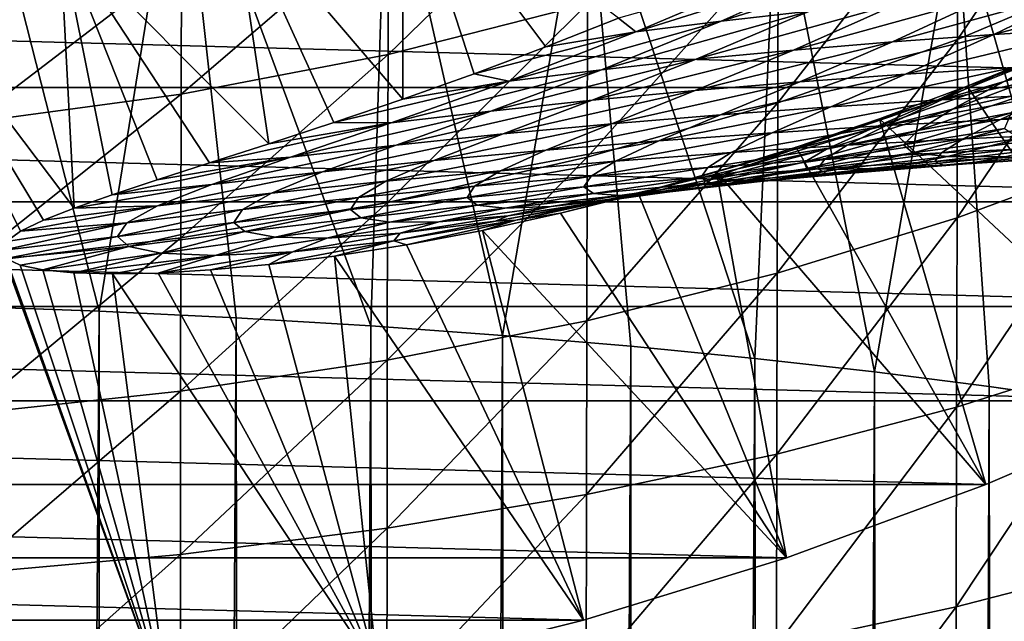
# Model space of a CAD drawing. Header units: metres. Extents: x -25 to 70, y -236 to 25.
# Tile 241 of 296: x 3.14 to 9.5, y -24.43 to -20.54. Entities that reach past the tile are written whole.
import ezdxf

# ---------------------------------------------------------------- set-up
doc = ezdxf.new("R2010")
doc.units = ezdxf.units.M
doc.layers.add('solid_10481002', color=7, linetype='CONTINUOUS')

msp = doc.modelspace()

# ---------------------------------------------------------------- linework, layer by layer
at = {"layer": 'solid_10481002'}
for points in [[(9.200523, -20.671934, 302.997009), (9.205097, -19.586813, 302.286041), (10.290493, -19.068604, 303.02356)], [(10.28538, -20.209776, 303.770386), (9.200523, -20.671934, 302.997009), (10.290493, -19.068604, 303.02356)], [(2.748016, -22.395218, 332.132904), (3.649437, -22.428814, 331.942352), (2.802304, -19.105059, 331.421875)], [(3.649437, -22.428814, 331.942352), (4.173523, -19.183428, 331.109009), (2.802304, -19.105059, 331.421875)], [(3.649437, -22.428814, 331.942352), (4.5369, -22.471783, 331.698669), (4.173523, -19.183428, 331.109009)], [(5.407368, -22.523937, 331.402893), (5.509167, -19.292189, 330.674805), (4.173523, -19.183428, 331.109009)], [(4.5369, -22.471783, 331.698669), (5.407368, -22.523937, 331.402893), (4.173523, -19.183428, 331.109009)], [(5.407368, -22.523937, 331.402893), (6.258306, -22.585129, 331.055847), (5.509167, -19.292189, 330.674805)], [(6.258306, -22.585129, 331.055847), (6.797788, -19.430429, 330.122894), (5.509167, -19.292189, 330.674805)], [(6.258306, -22.585129, 331.055847), (7.086746, -22.655178, 330.658569), (6.797788, -19.430429, 330.122894)], [(7.8895, -22.733801, 330.212677), (8.028411, -19.596977, 329.457977), (6.797788, -19.430429, 330.122894)], [(7.086746, -22.655178, 330.658569), (7.8895, -22.733801, 330.212677), (6.797788, -19.430429, 330.122894)], [(5.613813, -21.056679, 101.851639), (5.613256, -19.484043, 145.241302), (4.511946, -19.768127, 145.241302)], [(5.517873, -20.767508, 300.605652), (5.521114, -19.873369, 299.916565), (6.81253, -19.51199, 300.357635)], [(6.80853, -20.439886, 301.07193), (5.517873, -20.767508, 300.605652), (6.81253, -19.51199, 300.357635)], [(6.538534, -20.719442, 103.726997), (7.008926, -20.534182, 104.564285), (5.613256, -19.484043, 145.241302)], [(6.074686, -20.892797, 102.829651), (6.538534, -20.719442, 103.726997), (5.613256, -19.484043, 145.241302)], [(5.613813, -21.056679, 101.851639), (6.074686, -20.892797, 102.829651), (5.613256, -19.484043, 145.241302)], [(7.8895, -22.733801, 330.212677), (8.663399, -22.820681, 329.719971), (8.028411, -19.596977, 329.457977)], [(8.663399, -22.820681, 329.719971), (9.190574, -19.790384, 328.685822), (8.028411, -19.596977, 329.457977)], [(8.037104, -21.080717, 302.312958), (8.041099, -20.045176, 301.633698), (9.205097, -19.586813, 302.286041)], [(9.200523, -20.671934, 302.997009), (8.037104, -21.080717, 302.312958), (9.205097, -19.586813, 302.286041)], [(4.747364, -21.346384, 99.683311), (4.511946, -19.768127, 145.241302), (3.39644, -19.990017, 145.241302)], [(5.167256, -21.208538, 100.798996), (5.613813, -21.056679, 101.851639), (4.511946, -19.768127, 145.241302)], [(4.747364, -21.346384, 99.683311), (5.167256, -21.208538, 100.798996), (4.511946, -19.768127, 145.241302)], [(8.663399, -22.820681, 329.719971), (9.405321, -22.915487, 329.182312), (9.190574, -19.790384, 328.685822)], [(10.112622, -23.01786, 328.601715), (10.274258, -20.009043, 327.812866), (9.190574, -19.790384, 328.685822)], [(9.405321, -22.915487, 329.182312), (10.112622, -23.01786, 328.601715), (9.190574, -19.790384, 328.685822)], [(4.180118, -21.025263, 300.238831), (4.182573, -20.157686, 299.56958), (5.521114, -19.873369, 299.916565)], [(5.517873, -20.767508, 300.605652), (4.180118, -21.025263, 300.238831), (5.521114, -19.873369, 299.916565)], [(3.488061, -21.761206, 94.786041), (3.39644, -19.990017, 145.241302), (2.270248, -20.149008, 145.241302)], [(4.364315, -21.469547, 98.517212), (4.747364, -21.346384, 99.683311), (3.39644, -19.990017, 145.241302)], [(4.025218, -21.578516, 97.312302), (4.364315, -21.469547, 98.517212), (3.39644, -19.990017, 145.241302)], [(3.733368, -21.674847, 96.073059), (4.025218, -21.578516, 97.312302), (3.39644, -19.990017, 145.241302)], [(3.488061, -21.761206, 94.786041), (3.733368, -21.674847, 96.073059), (3.39644, -19.990017, 145.241302)], [(6.805148, -21.432734, 301.723877), (6.80853, -20.439886, 301.07193), (8.041099, -20.045176, 301.633698)], [(8.037104, -21.080717, 302.312958), (6.805148, -21.432734, 301.723877), (8.041099, -20.045176, 301.633698)], [(3.289974, -21.83979, 93.434174), (3.488061, -21.761206, 94.786041), (2.270248, -20.149008, 145.241302)], [(3.142472, -21.911861, 92.007164), (3.289974, -21.83979, 93.434174), (2.270248, -20.149008, 145.241302)], [(3.050392, -21.977711, 90.508827), (3.142472, -21.911861, 92.007164), (2.270248, -20.149008, 145.241302)], [(2.806732, -21.210993, 299.974487), (2.808381, -20.362555, 299.31955), (4.182573, -20.157686, 299.56958)], [(4.180118, -21.025263, 300.238831), (2.806732, -21.210993, 299.974487), (4.182573, -20.157686, 299.56958)], [(8.997718, -20.134872, 102.652031), (8.467849, -20.196054, 103.539658), (7.671628, -20.552219, 102.147041)], [(8.24193, -20.488449, 101.322304), (8.997718, -20.134872, 102.652031), (7.671628, -20.552219, 102.147041)], [(14.226094, -20.981915), (-14.226094, -20.981915), (-15.341186, -20.180944)], [(15.341186, -20.180944), (14.226094, -20.981915), (-15.341186, -20.180944)], [(8.467849, -20.196054, 103.539658), (7.962603, -20.263508, 104.440056), (7.121021, -20.622437, 102.983055)], [(7.671628, -20.552219, 102.147041), (8.467849, -20.196054, 103.539658), (7.121021, -20.622437, 102.983055)], [(9.196785, -21.825592, 303.635925), (9.200523, -20.671934, 302.997009), (10.28538, -20.209776, 303.770386)], [(10.281201, -21.421831, 304.440887), (9.196785, -21.825592, 303.635925), (10.28538, -20.209776, 303.770386)], [(7.121021, -20.622437, 102.983055), (7.962603, -20.263508, 104.440056), (7.008926, -20.534182, 104.564285)], [(10.698121, -20.29801, 98.253075), (10.060598, -20.335909, 98.976158), (9.433816, -20.638529, 97.703949)], [(10.098905, -20.598131, 97.048172), (10.698121, -20.29801, 98.253075), (9.433816, -20.638529, 97.703949)], [(10.060598, -20.335909, 98.976158), (9.437716, -20.380287, 99.731567), (8.779995, -20.685566, 98.387848)], [(9.433816, -20.638529, 97.703949), (10.060598, -20.335909, 98.976158), (8.779995, -20.685566, 98.387848)], [(8.831024, -20.431135, 100.515213), (8.24193, -20.488449, 101.322304), (7.510868, -20.799517, 99.825066)], [(8.138645, -20.739229, 99.096275), (8.831024, -20.431135, 100.515213), (7.510868, -20.799517, 99.825066)], [(9.437716, -20.380287, 99.731567), (8.831024, -20.431135, 100.515213), (8.138645, -20.739229, 99.096275)], [(8.779995, -20.685566, 98.387848), (9.437716, -20.380287, 99.731567), (8.138645, -20.739229, 99.096275)], [(5.515131, -21.724916, 301.234924), (5.517873, -20.767508, 300.605652), (6.80853, -20.439886, 301.07193)], [(6.805148, -21.432734, 301.723877), (5.515131, -21.724916, 301.234924), (6.80853, -20.439886, 301.07193)], [(8.24193, -20.488449, 101.322304), (7.671628, -20.552219, 102.147041), (6.897606, -20.866417, 100.569176)], [(7.510868, -20.799517, 99.825066), (8.24193, -20.488449, 101.322304), (6.897606, -20.866417, 100.569176)], [(7.671628, -20.552219, 102.147041), (7.121021, -20.622437, 102.983055), (6.299584, -20.93992, 101.323029)], [(6.897606, -20.866417, 100.569176), (7.671628, -20.552219, 102.147041), (6.299584, -20.93992, 101.323029)], [(7.121021, -20.622437, 102.983055), (7.008926, -20.534182, 104.564285), (6.538534, -20.719442, 103.726997)], [(7.121021, -20.622437, 102.983055), (6.538534, -20.719442, 103.726997), (6.074686, -20.892797, 102.829651)], [(6.299584, -20.93992, 101.323029), (7.121021, -20.622437, 102.983055), (6.074686, -20.892797, 102.829651)], [(10.098905, -20.598131, 97.048172), (9.433816, -20.638529, 97.703949), (8.864441, -20.895683, 96.319672)], [(9.557761, -20.852905, 95.747749), (10.098905, -20.598131, 97.048172), (8.864441, -20.895683, 96.319672)], [(10.353778, -20.585978, 70.987335), (9.501164, -20.94186, 72.167427), (9.935174, -20.71899, 69.998863)], [(9.987484, -20.814096, 73.093872), (9.501164, -20.94186, 72.167427), (10.353778, -20.585978, 70.987335)], [(8.779995, -20.685566, 98.387848), (8.138645, -20.739229, 99.096275), (7.503593, -21.001553, 97.531944)], [(8.17942, -20.945234, 96.915421), (8.779995, -20.685566, 98.387848), (7.503593, -21.001553, 97.531944)], [(8.033837, -22.182722, 302.92395), (8.037104, -21.080717, 302.312958), (9.200523, -20.671934, 302.997009)], [(9.196785, -21.825592, 303.635925), (8.033837, -22.182722, 302.92395), (9.200523, -20.671934, 302.997009)], [(9.433816, -20.638529, 97.703949), (8.779995, -20.685566, 98.387848), (8.17942, -20.945234, 96.915421)], [(8.864441, -20.895683, 96.319672), (9.433816, -20.638529, 97.703949), (8.17942, -20.945234, 96.915421)], [(8.138645, -20.739229, 99.096275), (7.510868, -20.799517, 99.825066), (6.837794, -21.064629, 98.165703)], [(7.503593, -21.001553, 97.531944), (8.138645, -20.739229, 99.096275), (6.837794, -21.064629, 98.165703)], [(9.935174, -20.71899, 69.998863), (9.039862, -21.076056, 71.229057), (9.262103, -20.972269, 69.379753)], [(9.501164, -20.94186, 72.167427), (9.039862, -21.076056, 71.229057), (9.935174, -20.71899, 69.998863)], [(9.935174, -20.71899, 69.998863), (9.262103, -20.972269, 69.379753), (9.865628, -20.725336, 68.601303)], [(9.865628, -20.725336, 68.601303), (9.262103, -20.972269, 69.379753), (10.644196, -23.007034)], [(4.178041, -21.954794, 300.85025), (4.180118, -21.025263, 300.238831), (5.517873, -20.767508, 300.605652)], [(5.515131, -21.724916, 301.234924), (4.178041, -21.954794, 300.85025), (5.517873, -20.767508, 300.605652)], [(7.510868, -20.799517, 99.825066), (6.897606, -20.866417, 100.569176), (6.182738, -21.134457, 98.812401)], [(6.837794, -21.064629, 98.165703), (7.510868, -20.799517, 99.825066), (6.182738, -21.134457, 98.812401)], [(10.258443, -20.81691, 95.202461), (9.557761, -20.852905, 95.747749), (9.098294, -21.062035, 94.370308)], [(9.82162, -21.024376, 93.916786), (10.258443, -20.81691, 95.202461), (9.098294, -21.062035, 94.370308)], [(9.987484, -20.814096, 73.093872), (9.166863, -21.122681, 74.362488), (9.501164, -20.94186, 72.167427)], [(9.71501, -21.000818, 75.207726), (9.166863, -21.122681, 74.362488), (9.987484, -20.814096, 73.093872)], [(6.897606, -20.866417, 100.569176), (6.299584, -20.93992, 101.323029), (5.538991, -21.211027, 99.467308)], [(6.182738, -21.134457, 98.812401), (6.897606, -20.866417, 100.569176), (5.538991, -21.211027, 99.467308)], [(9.557761, -20.852905, 95.747749), (8.864441, -20.895683, 96.319672), (8.380076, -21.106592, 94.845596)], [(9.098294, -21.062035, 94.370308), (9.557761, -20.852905, 95.747749), (8.380076, -21.106592, 94.845596)], [(6.299584, -20.93992, 101.323029), (5.613813, -21.056679, 101.851639), (5.167256, -21.208538, 100.798996)], [(5.538991, -21.211027, 99.467308), (6.299584, -20.93992, 101.323029), (5.167256, -21.208538, 100.798996)], [(6.299584, -20.93992, 101.323029), (6.074686, -20.892797, 102.829651), (5.613813, -21.056679, 101.851639)], [(8.864441, -20.895683, 96.319672), (8.17942, -20.945234, 96.915421), (7.667625, -21.158039, 95.34034)], [(8.380076, -21.106592, 94.845596), (8.864441, -20.895683, 96.319672), (7.667625, -21.158039, 95.34034)], [(9.501164, -20.94186, 72.167427), (8.638096, -21.251143, 73.499672), (9.039862, -21.076056, 71.229057)], [(9.166863, -21.122681, 74.362488), (8.638096, -21.251143, 73.499672), (9.501164, -20.94186, 72.167427)], [(13.06922, -21.721371), (-13.06922, -21.721371), (-14.226094, -20.981915)], [(14.226094, -20.981915), (13.06922, -21.721371), (-14.226094, -20.981915)], [(7.503593, -21.001553, 97.531944), (6.837794, -21.064629, 98.165703), (6.262539, -21.28158, 96.3778)], [(6.961582, -21.216372, 95.852036), (7.503593, -21.001553, 97.531944), (6.262539, -21.28158, 96.3778)], [(8.17942, -20.945234, 96.915421), (7.503593, -21.001553, 97.531944), (6.961582, -21.216372, 95.852036)], [(7.667625, -21.158039, 95.34034), (8.17942, -20.945234, 96.915421), (6.961582, -21.216372, 95.852036)], [(9.262103, -20.972269, 69.379753), (8.694625, -21.18445, 70.157616), (10.644196, -23.007034)], [(9.039862, -21.076056, 71.229057), (8.694625, -21.18445, 70.157616), (9.262103, -20.972269, 69.379753)], [(9.71501, -21.000818, 75.207726), (8.943306, -21.259403, 76.561958), (9.166863, -21.122681, 74.362488)], [(9.547308, -21.144884, 77.307892), (8.943306, -21.259403, 76.561958), (9.71501, -21.000818, 75.207726)], [(10.549353, -20.993624, 93.487206), (9.82162, -21.024376, 93.916786), (9.478668, -21.189039, 92.587074)], [(10.22186, -21.157059, 92.251648), (10.549353, -20.993624, 93.487206), (9.478668, -21.189039, 92.587074)], [(2.805338, -22.120434, 300.57309), (2.806732, -21.210993, 299.974487), (4.180118, -21.025263, 300.238831)], [(4.178041, -21.954794, 300.85025), (2.805338, -22.120434, 300.57309), (4.180118, -21.025263, 300.238831)], [(6.837794, -21.064629, 98.165703), (6.182738, -21.134457, 98.812401), (5.571024, -21.353657, 96.914108)], [(6.262539, -21.28158, 96.3778), (6.837794, -21.064629, 98.165703), (5.571024, -21.353657, 96.914108)], [(9.098294, -21.062035, 94.370308), (8.380076, -21.106592, 94.845596), (8.001189, -21.274, 93.311783)], [(8.738292, -21.228024, 92.941017), (9.098294, -21.062035, 94.370308), (8.001189, -21.274, 93.311783)], [(9.82162, -21.024376, 93.916786), (9.098294, -21.062035, 94.370308), (8.738292, -21.228024, 92.941017)], [(9.478668, -21.189039, 92.587074), (9.82162, -21.024376, 93.916786), (8.738292, -21.228024, 92.941017)], [(6.182738, -21.134457, 98.812401), (5.538991, -21.211027, 99.467308), (4.887459, -21.432592, 97.457092)], [(5.571024, -21.353657, 96.914108), (6.182738, -21.134457, 98.812401), (4.887459, -21.432592, 97.457092)], [(6.802382, -22.490259, 302.310822), (6.805148, -21.432734, 301.723877), (8.037104, -21.080717, 302.312958)], [(8.033837, -22.182722, 302.92395), (6.802382, -22.490259, 302.310822), (8.037104, -21.080717, 302.312958)], [(8.380076, -21.106592, 94.845596), (7.667625, -21.158039, 95.34034), (7.267799, -21.326967, 93.697578)], [(8.001189, -21.274, 93.311783), (8.380076, -21.106592, 94.845596), (7.267799, -21.326967, 93.697578)], [(9.039862, -21.076056, 71.229057), (8.129293, -21.386196, 72.626167), (8.157411, -21.367718, 70.942352)], [(8.638096, -21.251143, 73.499672), (8.129293, -21.386196, 72.626167), (9.039862, -21.076056, 71.229057)], [(9.039862, -21.076056, 71.229057), (8.157411, -21.367718, 70.942352), (8.694625, -21.18445, 70.157616)], [(9.166863, -21.122681, 74.362488), (8.353527, -21.380669, 75.795128), (8.638096, -21.251143, 73.499672)], [(8.943306, -21.259403, 76.561958), (8.353527, -21.380669, 75.795128), (9.166863, -21.122681, 74.362488)], [(7.667625, -21.158039, 95.34034), (6.961582, -21.216372, 95.852036), (6.538545, -21.386913, 94.096481)], [(7.267799, -21.326967, 93.697578), (7.667625, -21.158039, 95.34034), (6.538545, -21.386913, 94.096481)], [(8.694625, -21.18445, 70.157616), (8.157411, -21.367718, 70.942352), (9.382946, -23.549582)], [(9.478668, -21.189039, 92.587074), (8.738292, -21.228024, 92.941017), (8.485688, -21.35519, 91.481194)], [(9.236754, -21.314528, 91.230797), (9.478668, -21.189039, 92.587074), (8.485688, -21.35519, 91.481194)], [(8.694625, -21.18445, 70.157616), (9.382946, -23.549582), (10.644196, -23.007034)], [(9.547308, -21.144884, 77.307892), (8.850891, -21.352043, 78.723343), (8.943306, -21.259403, 76.561958)], [(9.503624, -21.24708, 79.355247), (8.850891, -21.352043, 78.723343), (9.547308, -21.144884, 77.307892)], [(10.22186, -21.157059, 92.251648), (9.478668, -21.189039, 92.587074), (9.236754, -21.314528, 91.230797)], [(9.989433, -21.280941, 90.993423), (10.22186, -21.157059, 92.251648), (9.236754, -21.314528, 91.230797)], [(5.538991, -21.211027, 99.467308), (4.747364, -21.346384, 99.683311), (4.364315, -21.469547, 98.517212)], [(4.887459, -21.432592, 97.457092), (5.538991, -21.211027, 99.467308), (4.364315, -21.469547, 98.517212)], [(5.538991, -21.211027, 99.467308), (5.167256, -21.208538, 100.798996), (4.747364, -21.346384, 99.683311)], [(6.961582, -21.216372, 95.852036), (6.262539, -21.28158, 96.3778), (5.81383, -21.453831, 94.506248)], [(6.538545, -21.386913, 94.096481), (6.961582, -21.216372, 95.852036), (5.81383, -21.453831, 94.506248)], [(8.738292, -21.228024, 92.941017), (8.001189, -21.274, 93.311783), (7.736511, -21.402925, 91.743423)], [(8.485688, -21.35519, 91.481194), (8.738292, -21.228024, 92.941017), (7.736511, -21.402925, 91.743423)], [(8.638096, -21.251143, 73.499672), (7.778717, -21.508673, 75.012878), (8.129293, -21.386196, 72.626167)], [(8.353527, -21.380669, 75.795128), (7.778717, -21.508673, 75.012878), (8.638096, -21.251143, 73.499672)], [(8.943306, -21.259403, 76.561958), (8.20795, -21.463879, 78.069687), (8.353527, -21.380669, 75.795128)], [(8.850891, -21.352043, 78.723343), (8.20795, -21.463879, 78.069687), (8.943306, -21.259403, 76.561958)], [(9.503624, -21.24708, 79.355247), (8.912018, -21.404949, 80.784615), (8.850891, -21.352043, 78.723343)], [(9.604175, -21.312183, 81.294037), (8.912018, -21.404949, 80.784615), (9.503624, -21.24708, 79.355247)], [(6.262539, -21.28158, 96.3778), (5.571024, -21.353657, 96.914108), (5.09402, -21.527714, 94.924149)], [(5.81383, -21.453831, 94.506248), (6.262539, -21.28158, 96.3778), (5.09402, -21.527714, 94.924149)], [(8.001189, -21.274, 93.311783), (7.267799, -21.326967, 93.697578), (6.989489, -21.457722, 92.016235)], [(7.736511, -21.402925, 91.743423), (8.001189, -21.274, 93.311783), (6.989489, -21.457722, 92.016235)], [(9.236754, -21.314528, 91.230797), (8.485688, -21.35519, 91.481194), (8.339735, -21.44763, 90.00415)], [(9.095897, -21.404228, 89.859505), (9.236754, -21.314528, 91.230797), (8.339735, -21.44763, 90.00415)], [(9.604175, -21.312183, 81.294037), (9.135775, -21.427683, 82.686119), (8.912018, -21.404949, 80.784615)], [(9.989433, -21.280941, 90.993423), (9.236754, -21.314528, 91.230797), (9.095897, -21.404228, 89.859505)], [(9.852875, -21.367956, 89.722359), (9.989433, -21.280941, 90.993423), (9.095897, -21.404228, 89.859505)], [(9.856308, -21.349432, 83.072548), (9.135775, -21.427683, 82.686119), (9.604175, -21.312183, 81.294037)], [(5.571024, -21.353657, 96.914108), (4.887459, -21.432592, 97.457092), (4.379416, -21.608551, 95.347176)], [(5.09402, -21.527714, 94.924149), (5.571024, -21.353657, 96.914108), (4.379416, -21.608551, 95.347176)], [(6.538545, -21.386913, 94.096481), (5.81383, -21.453831, 94.506248), (5.502952, -21.588472, 92.587914)], [(6.244884, -21.519573, 92.298256), (6.538545, -21.386913, 94.096481), (5.502952, -21.588472, 92.587914)], [(7.267799, -21.326967, 93.697578), (6.538545, -21.386913, 94.096481), (6.244884, -21.519573, 92.298256)], [(6.989489, -21.457722, 92.016235), (7.267799, -21.326967, 93.697578), (6.244884, -21.519573, 92.298256)], [(8.129293, -21.386196, 72.626167), (7.137727, -21.668915, 72.592682), (7.641786, -21.527657, 71.747589)], [(8.129293, -21.386196, 72.626167), (7.219317, -21.643406, 74.221222), (7.137727, -21.668915, 72.592682)], [(7.778717, -21.508673, 75.012878), (7.219317, -21.643406, 74.221222), (8.129293, -21.386196, 72.626167)], [(8.353527, -21.380669, 75.795128), (7.575547, -21.582582, 77.398155), (7.778717, -21.508673, 75.012878)], [(8.20795, -21.463879, 78.069687), (7.575547, -21.582582, 77.398155), (8.353527, -21.380669, 75.795128)], [(8.485688, -21.35519, 91.481194), (7.736511, -21.402925, 91.743423), (7.584544, -21.498156, 90.155609)], [(8.339735, -21.44763, 90.00415), (8.485688, -21.35519, 91.481194), (7.584544, -21.498156, 90.155609)], [(8.157411, -21.367718, 70.942352), (7.641786, -21.527657, 71.747589), (9.382946, -23.549582)], [(8.129293, -21.386196, 72.626167), (7.641786, -21.527657, 71.747589), (8.157411, -21.367718, 70.942352)], [(8.850891, -21.352043, 78.723343), (8.226115, -21.504694, 80.254456), (8.20795, -21.463879, 78.069687)], [(8.912018, -21.404949, 80.784615), (8.226115, -21.504694, 80.254456), (8.850891, -21.352043, 78.723343)], [(9.852875, -21.367956, 89.722359), (9.095897, -21.404228, 89.859505), (9.053197, -21.460445, 88.483284)], [(9.810597, -21.419928, 88.447601), (9.852875, -21.367956, 89.722359), (9.053197, -21.460445, 88.483284)], [(9.856308, -21.349432, 83.072548), (9.507234, -21.430902, 84.400169), (9.135775, -21.427683, 82.686119)], [(4.887459, -21.432592, 97.457092), (4.025218, -21.578516, 97.312302), (3.733368, -21.674847, 96.073059)], [(4.379416, -21.608551, 95.347176), (4.887459, -21.432592, 97.457092), (3.733368, -21.674847, 96.073059)], [(4.887459, -21.432592, 97.457092), (4.364315, -21.469547, 98.517212), (4.025218, -21.578516, 97.312302)], [(5.81383, -21.453831, 94.506248), (5.09402, -21.527714, 94.924149), (4.763928, -21.664412, 92.883286)], [(5.502952, -21.588472, 92.587914), (5.81383, -21.453831, 94.506248), (4.763928, -21.664412, 92.883286)], [(5.51289, -22.745523, 301.80191), (5.515131, -21.724916, 301.234924), (6.805148, -21.432734, 301.723877)], [(6.802382, -22.490259, 302.310822), (5.51289, -22.745523, 301.80191), (6.805148, -21.432734, 301.723877)], [(7.736511, -21.402925, 91.743423), (6.989489, -21.457722, 92.016235), (6.830475, -21.555798, 90.313156)], [(7.584544, -21.498156, 90.155609), (7.736511, -21.402925, 91.743423), (6.830475, -21.555798, 90.313156)], [(8.339735, -21.44763, 90.00415), (7.584544, -21.498156, 90.155609), (7.539807, -21.562963, 88.560295)], [(8.296236, -21.508127, 88.520905), (8.339735, -21.44763, 90.00415), (7.539807, -21.562963, 88.560295)], [(8.912018, -21.404949, 80.784615), (8.41888, -21.512997, 82.281342), (8.226115, -21.504694, 80.254456)], [(9.095897, -21.404228, 89.859505), (8.339735, -21.44763, 90.00415), (8.296236, -21.508127, 88.520905)], [(9.053197, -21.460445, 88.483284), (9.095897, -21.404228, 89.859505), (8.296236, -21.508127, 88.520905)], [(9.135775, -21.427683, 82.686119), (8.41888, -21.512997, 82.281342), (8.912018, -21.404949, 80.784615)], [(9.135775, -21.427683, 82.686119), (8.770145, -21.500565, 84.117447), (8.41888, -21.512997, 82.281342)], [(9.507234, -21.430902, 84.400169), (8.770145, -21.500565, 84.117447), (9.135775, -21.427683, 82.686119)], [(9.507234, -21.430902, 84.400169), (9.257385, -21.474812, 85.749519), (8.770145, -21.500565, 84.117447)], [(9.810597, -21.419928, 88.447601), (9.053197, -21.460445, 88.483284), (9.106733, -21.484102, 87.111671)], [(9.861534, -21.437609, 87.177773), (9.810597, -21.419928, 88.447601), (9.106733, -21.484102, 87.111671)], [(9.861534, -21.437609, 87.177773), (9.106733, -21.484102, 87.111671), (9.257385, -21.474812, 85.749519)], [(9.19388, -23.048201, 304.198578), (9.196785, -21.825592, 303.635925), (10.281201, -21.421831, 304.440887)], [(10.277954, -22.704781, 305.030731), (9.19388, -23.048201, 304.198578), (10.281201, -21.421831, 304.440887)], [(10.006365, -21.420797, 85.917068), (9.257385, -21.474812, 85.749519), (9.507234, -21.430902, 84.400169)], [(10.006365, -21.420797, 85.917068), (9.861534, -21.437609, 87.177773), (9.257385, -21.474812, 85.749519)], [(6.989489, -21.457722, 92.016235), (6.244884, -21.519573, 92.298256), (6.077678, -21.620548, 90.476013)], [(6.830475, -21.555798, 90.313156), (6.989489, -21.457722, 92.016235), (6.077678, -21.620548, 90.476013)], [(7.584544, -21.498156, 90.155609), (6.830475, -21.555798, 90.313156), (6.784004, -21.624949, 88.601273)], [(7.539807, -21.562963, 88.560295), (7.584544, -21.498156, 90.155609), (6.784004, -21.624949, 88.601273)], [(7.778717, -21.508673, 75.012878), (6.954232, -21.708141, 76.713425), (7.219317, -21.643406, 74.221222)], [(7.575547, -21.582582, 77.398155), (6.954232, -21.708141, 76.713425), (7.778717, -21.508673, 75.012878)], [(8.296236, -21.508127, 88.520905), (7.539807, -21.562963, 88.560295), (7.598689, -21.5986, 86.968933)], [(8.20795, -21.463879, 78.069687), (7.547082, -21.61141, 79.706306), (7.575547, -21.582582, 77.398155)], [(8.226115, -21.504694, 80.254456), (7.547082, -21.61141, 79.706306), (8.20795, -21.463879, 78.069687)], [(8.226115, -21.504694, 80.254456), (7.706063, -21.605368, 81.860229), (7.547082, -21.61141, 79.706306)], [(8.35242, -21.537769, 87.041939), (8.296236, -21.508127, 88.520905), (7.598689, -21.5986, 86.968933)], [(8.41888, -21.512997, 82.281342), (7.706063, -21.605368, 81.860229), (8.226115, -21.504694, 80.254456)], [(8.41888, -21.512997, 82.281342), (8.035201, -21.577349, 83.821373), (7.706063, -21.605368, 81.860229)], [(8.770145, -21.500565, 84.117447), (8.035201, -21.577349, 83.821373), (8.41888, -21.512997, 82.281342)], [(8.770145, -21.500565, 84.117447), (8.509368, -21.535984, 85.572792), (8.035201, -21.577349, 83.821373)], [(9.053197, -21.460445, 88.483284), (8.296236, -21.508127, 88.520905), (8.35242, -21.537769, 87.041939)], [(9.106733, -21.484102, 87.111671), (9.053197, -21.460445, 88.483284), (8.35242, -21.537769, 87.041939)], [(9.106733, -21.484102, 87.111671), (8.35242, -21.537769, 87.041939), (8.509368, -21.535984, 85.572792)], [(9.257385, -21.474812, 85.749519), (8.509368, -21.535984, 85.572792), (8.770145, -21.500565, 84.117447)], [(9.257385, -21.474812, 85.749519), (9.106733, -21.484102, 87.111671), (8.509368, -21.535984, 85.572792)], [(5.09402, -21.527714, 94.924149), (4.379416, -21.608551, 95.347176), (4.02802, -21.747379, 93.182251)], [(4.763928, -21.664412, 92.883286), (5.09402, -21.527714, 94.924149), (4.02802, -21.747379, 93.182251)], [(6.244884, -21.519573, 92.298256), (5.502952, -21.588472, 92.587914), (5.326304, -21.692398, 90.643257)], [(6.077678, -21.620548, 90.476013), (6.244884, -21.519573, 92.298256), (5.326304, -21.692398, 90.643257)], [(6.830475, -21.555798, 90.313156), (6.077678, -21.620548, 90.476013), (6.02892, -21.694073, 88.643639)], [(6.784004, -21.624949, 88.601273), (6.830475, -21.555798, 90.313156), (6.02892, -21.694073, 88.643639)], [(7.539807, -21.562963, 88.560295), (6.784004, -21.624949, 88.601273), (6.845633, -21.66659, 86.893005)], [(7.598689, -21.5986, 86.968933), (7.539807, -21.562963, 88.560295), (6.845633, -21.66659, 86.893005)], [(7.641786, -21.527657, 71.747589), (7.137727, -21.668915, 72.592682), (8.09435, -24.022987)], [(8.035201, -21.577349, 83.821373), (7.302666, -21.661243, 83.513412), (7.706063, -21.605368, 81.860229)], [(8.035201, -21.577349, 83.821373), (7.762472, -21.604311, 85.387733), (7.302666, -21.661243, 83.513412)], [(8.35242, -21.537769, 87.041939), (7.598689, -21.5986, 86.968933), (7.762472, -21.604311, 85.387733)], [(7.641786, -21.527657, 71.747589), (8.09435, -24.022987), (9.382946, -23.549582)], [(8.509368, -21.535984, 85.572792), (7.762472, -21.604311, 85.387733), (8.035201, -21.577349, 83.821373)], [(8.509368, -21.535984, 85.572792), (8.35242, -21.537769, 87.041939), (7.762472, -21.604311, 85.387733)], [(4.379416, -21.608551, 95.347176), (3.733368, -21.674847, 96.073059), (3.488061, -21.761206, 94.786041)], [(4.02802, -21.747379, 93.182251), (4.379416, -21.608551, 95.347176), (3.488061, -21.761206, 94.786041)], [(5.502952, -21.588472, 92.587914), (4.763928, -21.664412, 92.883286), (4.576501, -21.771343, 90.813797)], [(5.326304, -21.692398, 90.643257), (5.502952, -21.588472, 92.587914), (4.576501, -21.771343, 90.813797)], [(6.077678, -21.620548, 90.476013), (5.326304, -21.692398, 90.643257), (5.274648, -21.77033, 88.687157)], [(6.02892, -21.694073, 88.643639), (6.077678, -21.620548, 90.476013), (5.274648, -21.77033, 88.687157)], [(6.784004, -21.624949, 88.601273), (6.02892, -21.694073, 88.643639), (6.093342, -21.741728, 86.814537)], [(6.845633, -21.66659, 86.893005), (6.784004, -21.624949, 88.601273), (6.093342, -21.741728, 86.814537)], [(7.219317, -21.643406, 74.221222), (6.344326, -21.840551, 76.020615), (6.633533, -21.795195, 73.506042)], [(6.954232, -21.708141, 76.713425), (6.344326, -21.840551, 76.020615), (7.219317, -21.643406, 74.221222)], [(7.219317, -21.643406, 74.221222), (6.633533, -21.795195, 73.506042), (7.137727, -21.668915, 72.592682)], [(7.598689, -21.5986, 86.968933), (6.845633, -21.66659, 86.893005), (7.016848, -21.679783, 85.195259)], [(7.575547, -21.582582, 77.398155), (6.875446, -21.72509, 79.143364), (6.954232, -21.708141, 76.713425)], [(7.547082, -21.61141, 79.706306), (6.875446, -21.72509, 79.143364), (7.575547, -21.582582, 77.398155)], [(7.547082, -21.61141, 79.706306), (6.997729, -21.704786, 81.424934), (6.875446, -21.72509, 79.143364)], [(7.706063, -21.605368, 81.860229), (6.997729, -21.704786, 81.424934), (7.547082, -21.61141, 79.706306)], [(7.706063, -21.605368, 81.860229), (7.302666, -21.661243, 83.513412), (6.997729, -21.704786, 81.424934)], [(7.762472, -21.604311, 85.387733), (7.598689, -21.5986, 86.968933), (7.016848, -21.679783, 85.195259)], [(7.762472, -21.604311, 85.387733), (7.016848, -21.679783, 85.195259), (7.302666, -21.661243, 83.513412)], [(4.763928, -21.664412, 92.883286), (4.02802, -21.747379, 93.182251), (3.828402, -21.85737, 90.986397)], [(4.576501, -21.771343, 90.813797), (4.763928, -21.664412, 92.883286), (3.828402, -21.85737, 90.986397)], [(5.326304, -21.692398, 90.643257), (4.576501, -21.771343, 90.813797), (4.521284, -21.853712, 88.731544)], [(5.274648, -21.77033, 88.687157), (5.326304, -21.692398, 90.643257), (4.521284, -21.853712, 88.731544)], [(6.02892, -21.694073, 88.643639), (5.274648, -21.77033, 88.687157), (5.341902, -21.824009, 86.734001)], [(6.093342, -21.741728, 86.814537), (6.02892, -21.694073, 88.643639), (5.341902, -21.824009, 86.734001)], [(6.845633, -21.66659, 86.893005), (6.093342, -21.741728, 86.814537), (6.272638, -21.762394, 84.996346)], [(6.954232, -21.708141, 76.713425), (6.21159, -21.845726, 78.569473), (6.344326, -21.840551, 76.020615)], [(6.875446, -21.72509, 79.143364), (6.21159, -21.845726, 78.569473), (6.954232, -21.708141, 76.713425)], [(7.016848, -21.679783, 85.195259), (6.845633, -21.66659, 86.893005), (6.272638, -21.762394, 84.996346)], [(7.016848, -21.679783, 85.195259), (6.272638, -21.762394, 84.996346), (6.57279, -21.752243, 83.195122)], [(6.997729, -21.704786, 81.424934), (6.294226, -21.811245, 80.977974), (6.875446, -21.72509, 79.143364)], [(6.997729, -21.704786, 81.424934), (6.57279, -21.752243, 83.195122), (6.294226, -21.811245, 80.977974)], [(7.302666, -21.661243, 83.513412), (6.57279, -21.752243, 83.195122), (6.997729, -21.704786, 81.424934)], [(7.302666, -21.661243, 83.513412), (7.016848, -21.679783, 85.195259), (6.57279, -21.752243, 83.195122)], [(7.137727, -21.668915, 72.592682), (6.633533, -21.795195, 73.506042), (8.09435, -24.022987)], [(11.87421, -22.396997), (-11.87421, -22.396997), (-13.06922, -21.721371)], [(13.06922, -21.721371), (11.87421, -22.396997), (-13.06922, -21.721371)], [(4.02802, -21.747379, 93.182251), (3.289974, -21.83979, 93.434174), (3.142472, -21.911861, 92.007164)], [(3.828402, -21.85737, 90.986397), (4.02802, -21.747379, 93.182251), (3.142472, -21.911861, 92.007164)], [(4.02802, -21.747379, 93.182251), (3.488061, -21.761206, 94.786041), (3.289974, -21.83979, 93.434174)], [(4.576501, -21.771343, 90.813797), (3.828402, -21.85737, 90.986397), (3.76891, -21.944208, 88.776474)], [(4.521284, -21.853712, 88.731544), (4.576501, -21.771343, 90.813797), (3.76891, -21.944208, 88.776474)], [(4.176343, -22.946354, 301.40155), (4.178041, -21.954794, 300.85025), (5.515131, -21.724916, 301.234924)], [(5.51289, -22.745523, 301.80191), (4.176343, -22.946354, 301.40155), (5.515131, -21.724916, 301.234924)], [(5.274648, -21.77033, 88.687157), (4.521284, -21.853712, 88.731544), (4.591392, -21.913425, 86.651909)], [(5.341902, -21.824009, 86.734001), (5.274648, -21.77033, 88.687157), (4.591392, -21.913425, 86.651909)], [(6.093342, -21.741728, 86.814537), (5.341902, -21.824009, 86.734001), (5.529967, -21.852135, 84.79213)], [(6.272638, -21.762394, 84.996346), (6.093342, -21.741728, 86.814537), (5.529967, -21.852135, 84.79213)], [(6.272638, -21.762394, 84.996346), (5.529967, -21.852135, 84.79213), (5.845784, -21.850338, 82.868324)], [(6.57279, -21.752243, 83.195122), (5.845784, -21.850338, 82.868324), (6.294226, -21.811245, 80.977974)], [(6.57279, -21.752243, 83.195122), (6.272638, -21.762394, 84.996346), (5.845784, -21.850338, 82.868324)], [(6.875446, -21.72509, 79.143364), (6.294226, -21.811245, 80.977974), (6.21159, -21.845726, 78.569473)], [(5.341902, -21.824009, 86.734001), (4.591392, -21.913425, 86.651909), (4.788935, -21.948996, 84.583977)], [(5.529967, -21.852135, 84.79213), (5.341902, -21.824009, 86.734001), (4.788935, -21.948996, 84.583977)], [(6.294226, -21.811245, 80.977974), (5.595806, -21.924738, 80.522377), (6.21159, -21.845726, 78.569473)], [(6.294226, -21.811245, 80.977974), (5.845784, -21.850338, 82.868324), (5.595806, -21.924738, 80.522377)], [(6.633533, -21.795195, 73.506042), (6.129156, -21.906248, 74.502014), (8.09435, -24.022987)], [(6.344326, -21.840551, 76.020615), (6.129156, -21.906248, 74.502014), (6.633533, -21.795195, 73.506042)], [(8.0313, -23.351957, 303.462555), (8.033837, -22.182722, 302.92395), (9.196785, -21.825592, 303.635925)], [(9.19388, -23.048201, 304.198578), (8.0313, -23.351957, 303.462555), (9.196785, -21.825592, 303.635925)], [(3.828402, -21.85737, 90.986397), (3.050392, -21.977711, 90.508827), (3.018164, -22.036884, 88.956749)], [(3.76891, -21.944208, 88.776474), (3.828402, -21.85737, 90.986397), (3.018164, -22.036884, 88.956749)], [(3.828402, -21.85737, 90.986397), (3.142472, -21.911861, 92.007164), (3.050392, -21.977711, 90.508827)], [(4.521284, -21.853712, 88.731544), (3.76891, -21.944208, 88.776474), (3.841872, -22.009964, 86.568871)], [(4.591392, -21.913425, 86.651909), (4.521284, -21.853712, 88.731544), (3.841872, -22.009964, 86.568871)], [(5.529967, -21.852135, 84.79213), (4.788935, -21.948996, 84.583977), (5.121807, -21.955521, 82.535233)], [(5.845784, -21.850338, 82.868324), (5.121807, -21.955521, 82.535233), (5.595806, -21.924738, 80.522377)], [(5.845784, -21.850338, 82.868324), (5.529967, -21.852135, 84.79213), (5.121807, -21.955521, 82.535233)], [(6.344326, -21.840551, 76.020615), (5.555737, -21.973309, 77.988869), (5.636502, -21.999496, 75.574005)], [(6.21159, -21.845726, 78.569473), (5.555737, -21.973309, 77.988869), (6.344326, -21.840551, 76.020615)], [(6.21159, -21.845726, 78.569473), (5.595806, -21.924738, 80.522377), (5.555737, -21.973309, 77.988869)], [(6.344326, -21.840551, 76.020615), (5.636502, -21.999496, 75.574005), (6.129156, -21.906248, 74.502014)], [(2.804198, -23.091064, 301.113037), (2.805338, -22.120434, 300.57309), (4.178041, -21.954794, 300.85025)], [(4.176343, -22.946354, 301.40155), (2.804198, -23.091064, 301.113037), (4.178041, -21.954794, 300.85025)], [(3.76891, -21.944208, 88.776474), (3.018164, -22.036884, 88.956749), (3.048977, -22.0886, 87.369873)], [(3.841872, -22.009964, 86.568871), (3.76891, -21.944208, 88.776474), (3.048977, -22.0886, 87.369873)], [(4.591392, -21.913425, 86.651909), (3.841872, -22.009964, 86.568871), (4.049606, -22.052971, 84.37339)], [(4.788935, -21.948996, 84.583977), (4.591392, -21.913425, 86.651909), (4.049606, -22.052971, 84.37339)], [(4.788935, -21.948996, 84.583977), (4.049606, -22.052971, 84.37339), (4.400952, -22.067783, 82.19825)], [(5.121807, -21.955521, 82.535233), (4.788935, -21.948996, 84.583977), (4.400952, -22.067783, 82.19825)], [(5.121807, -21.955521, 82.535233), (4.400952, -22.067783, 82.19825), (4.902617, -22.045254, 80.061455)], [(5.595806, -21.924738, 80.522377), (4.902617, -22.045254, 80.061455), (5.555737, -21.973309, 77.988869)], [(5.595806, -21.924738, 80.522377), (5.121807, -21.955521, 82.535233), (4.902617, -22.045254, 80.061455)], [(6.129156, -21.906248, 74.502014), (5.636502, -21.999496, 75.574005), (6.781831, -24.425995)], [(6.129156, -21.906248, 74.502014), (6.781831, -24.425995), (8.09435, -24.022987)], [(3.841872, -22.009964, 86.568871), (3.048977, -22.0886, 87.369873), (3.139576, -22.129698, 85.845245)], [(3.841872, -22.009964, 86.568871), (3.139576, -22.129698, 85.845245), (3.286299, -22.160288, 84.375504)], [(4.049606, -22.052971, 84.37339), (3.841872, -22.009964, 86.568871), (3.286299, -22.160288, 84.375504)], [(5.555737, -21.973309, 77.988869), (4.747978, -22.12639, 77.864418), (5.171262, -22.072977, 76.703049)], [(5.555737, -21.973309, 77.988869), (4.902617, -22.045254, 80.061455), (4.747978, -22.12639, 77.864418)], [(5.555737, -21.973309, 77.988869), (5.171262, -22.072977, 76.703049), (5.636502, -21.999496, 75.574005)], [(5.636502, -21.999496, 75.574005), (5.171262, -22.072977, 76.703049), (6.781831, -24.425995)], [(2.740741, -25.201405), (4.101181, -25.01605), (3.018164, -22.036884, 88.956749)], [(3.048977, -22.0886, 87.369873), (3.018164, -22.036884, 88.956749), (4.101181, -25.01605)], [(3.139576, -22.129698, 85.845245), (3.048977, -22.0886, 87.369873), (4.101181, -25.01605)], [(4.049606, -22.052971, 84.37339), (3.286299, -22.160288, 84.375504), (3.486181, -22.17976, 82.960503)], [(4.400952, -22.067783, 82.19825), (4.049606, -22.052971, 84.37339), (3.486181, -22.17976, 82.960503)], [(4.400952, -22.067783, 82.19825), (3.486181, -22.17976, 82.960503), (3.735881, -22.18721, 81.60154)], [(4.400952, -22.067783, 82.19825), (3.735881, -22.18721, 81.60154), (4.031528, -22.181597, 80.300346)], [(4.902617, -22.045254, 80.061455), (4.031528, -22.181597, 80.300346), (4.369195, -22.161812, 79.057571)], [(4.902617, -22.045254, 80.061455), (4.400952, -22.067783, 82.19825), (4.031528, -22.181597, 80.300346)], [(4.902617, -22.045254, 80.061455), (4.369195, -22.161812, 79.057571), (4.747978, -22.12639, 77.864418)], [(5.171262, -22.072977, 76.703049), (4.747978, -22.12639, 77.864418), (5.449512, -24.757328)], [(5.171262, -22.072977, 76.703049), (5.449512, -24.757328), (6.781831, -24.425995)], [(3.286299, -22.160288, 84.375504), (3.139576, -22.129698, 85.845245), (4.101181, -25.01605)], [(4.747978, -22.12639, 77.864418), (4.369195, -22.161812, 79.057571), (5.449512, -24.757328)], [(3.486181, -22.17976, 82.960503), (3.286299, -22.160288, 84.375504), (4.101181, -25.01605)], [(3.735881, -22.18721, 81.60154), (3.486181, -22.17976, 82.960503), (4.101181, -25.01605)], [(4.031528, -22.181597, 80.300346), (3.735881, -22.18721, 81.60154), (5.449512, -24.757328)], [(3.735881, -22.18721, 81.60154), (4.101181, -25.01605), (5.449512, -24.757328)], [(4.369195, -22.161812, 79.057571), (4.031528, -22.181597, 80.300346), (5.449512, -24.757328)], [(6.800234, -23.613533, 302.828735), (6.802382, -22.490259, 302.310822), (8.033837, -22.182722, 302.92395)], [(8.0313, -23.351957, 303.462555), (6.800234, -23.613533, 302.828735), (8.033837, -22.182722, 302.92395)], [(10.644196, -23.007034), (-10.644196, -23.007034), (-11.87421, -22.396997)], [(11.87421, -22.396997), (10.644196, -23.007034), (-11.87421, -22.396997)], [(2.780129, -157.1008, 355.87912), (3.649437, -22.428814, 331.942352), (2.748016, -22.395218, 332.132904)], [(2.780129, -157.1008, 355.87912), (3.689865, -157.135117, 355.68454), (3.649437, -22.428814, 331.942352)], [(3.689865, -157.135117, 355.68454), (4.5369, -22.471783, 331.698669), (3.649437, -22.428814, 331.942352)], [(3.689865, -157.135117, 355.68454), (4.585909, -157.179016, 355.435577), (4.5369, -22.471783, 331.698669)], [(4.585909, -157.179016, 355.435577), (5.407368, -22.523937, 331.402893), (4.5369, -22.471783, 331.698669)], [(4.585909, -157.179016, 355.435577), (5.464749, -157.2323, 355.133392), (5.407368, -22.523937, 331.402893)], [(5.464749, -157.2323, 355.133392), (6.258306, -22.585129, 331.055847), (5.407368, -22.523937, 331.402893)], [(5.511149, -23.830647, 302.302643), (5.51289, -22.745523, 301.80191), (6.802382, -22.490259, 302.310822)], [(6.800234, -23.613533, 302.828735), (5.511149, -23.830647, 302.302643), (6.802382, -22.490259, 302.310822)], [(5.464749, -157.2323, 355.133392), (6.322883, -157.294769, 354.779114), (6.258306, -22.585129, 331.055847)], [(6.322883, -157.294769, 354.779114), (7.086746, -22.655178, 330.658569), (6.258306, -22.585129, 331.055847)], [(6.322883, -157.294769, 354.779114), (7.157217, -157.366196, 354.373962), (7.086746, -22.655178, 330.658569)], [(7.157217, -157.366196, 354.373962), (7.8895, -22.733801, 330.212677), (7.086746, -22.655178, 330.658569)], [(9.19181, -24.340755, 304.680084), (9.19388, -23.048201, 304.198578), (10.277954, -22.704781, 305.030731)], [(10.27564, -24.059185, 305.534912), (9.19181, -24.340755, 304.680084), (10.277954, -22.704781, 305.030731)], [(4.175025, -24.001463, 301.888763), (4.176343, -22.946354, 301.40155), (5.51289, -22.745523, 301.80191)], [(5.511149, -23.830647, 302.302643), (4.175025, -24.001463, 301.888763), (5.51289, -22.745523, 301.80191)], [(7.157217, -157.366196, 354.373962), (7.965169, -157.44635, 353.919403), (7.8895, -22.733801, 330.212677)], [(7.965169, -157.44635, 353.919403), (8.663399, -22.820681, 329.719971), (7.8895, -22.733801, 330.212677)], [(7.965169, -157.44635, 353.919403), (8.743639, -157.534927, 353.417114), (8.663399, -22.820681, 329.719971)], [(8.743639, -157.534927, 353.417114), (9.405321, -22.915487, 329.182312), (8.663399, -22.820681, 329.719971)], [(8.743639, -157.534927, 353.417114), (9.489343, -157.631561, 352.869049), (9.405321, -22.915487, 329.182312)], [(9.489343, -157.631561, 352.869049), (10.112622, -23.01786, 328.601715), (9.405321, -22.915487, 329.182312)], [(2.803312, -24.124546, 301.590515), (2.804198, -23.091064, 301.113037), (4.176343, -22.946354, 301.40155)], [(4.175025, -24.001463, 301.888763), (2.803312, -24.124546, 301.590515), (4.176343, -22.946354, 301.40155)], [(9.382946, -23.549582), (-9.382946, -23.549582), (-10.644196, -23.007034)], [(10.644196, -23.007034), (9.382946, -23.549582), (-10.644196, -23.007034)], [(9.489343, -157.631561, 352.869049), (10.199594, -157.735901, 352.277283), (10.112622, -23.01786, 328.601715)], [(8.029491, -24.589808, 303.923981), (8.0313, -23.351957, 303.462555), (9.19388, -23.048201, 304.198578)], [(9.19181, -24.340755, 304.680084), (8.029491, -24.589808, 303.923981), (9.19388, -23.048201, 304.198578)], [(6.798703, -24.804276, 303.272888), (6.800234, -23.613533, 302.828735), (8.0313, -23.351957, 303.462555)], [(8.029491, -24.589808, 303.923981), (6.798703, -24.804276, 303.272888), (8.0313, -23.351957, 303.462555)], [(8.09435, -24.022987), (-8.09435, -24.022987), (-9.382946, -23.549582)], [(9.382946, -23.549582), (8.09435, -24.022987), (-9.382946, -23.549582)], [(5.509908, -24.982288, 302.732452), (5.511149, -23.830647, 302.302643), (6.800234, -23.613533, 302.828735)], [(6.798703, -24.804276, 303.272888), (5.509908, -24.982288, 302.732452), (6.800234, -23.613533, 302.828735)], [(4.174084, -25.122341, 302.307251), (4.175025, -24.001463, 301.888763), (5.511149, -23.830647, 302.302643)], [(5.509908, -24.982288, 302.732452), (4.174084, -25.122341, 302.307251), (5.511149, -23.830647, 302.302643)], [(6.781831, -24.425995), (-6.781831, -24.425995), (-8.09435, -24.022987)], [(8.09435, -24.022987), (6.781831, -24.425995), (-8.09435, -24.022987)], [(2.802681, -25.223259, 302.000885), (2.803312, -24.124546, 301.590515), (4.175025, -24.001463, 301.888763)], [(4.174084, -25.122341, 302.307251), (2.802681, -25.223259, 302.000885), (4.175025, -24.001463, 301.888763)], [(9.190574, -25.704258, 305.075592), (9.19181, -24.340755, 304.680084), (10.27564, -24.059185, 305.534912)], [(10.274258, -25.4856, 305.948547), (9.190574, -25.704258, 305.075592), (10.27564, -24.059185, 305.534912)], [(8.028411, -25.897665, 304.303436), (8.029491, -24.589808, 303.923981), (9.19181, -24.340755, 304.680084)], [(9.190574, -25.704258, 305.075592), (8.028411, -25.897665, 304.303436), (9.19181, -24.340755, 304.680084)], [(5.449512, -24.757328), (-5.449512, -24.757328), (-6.781831, -24.425995)], [(6.781831, -24.425995), (5.449512, -24.757328), (-6.781831, -24.425995)]]:
    msp.add_3dface(points, dxfattribs=at)

doc.saveas('drawing.dxf')
